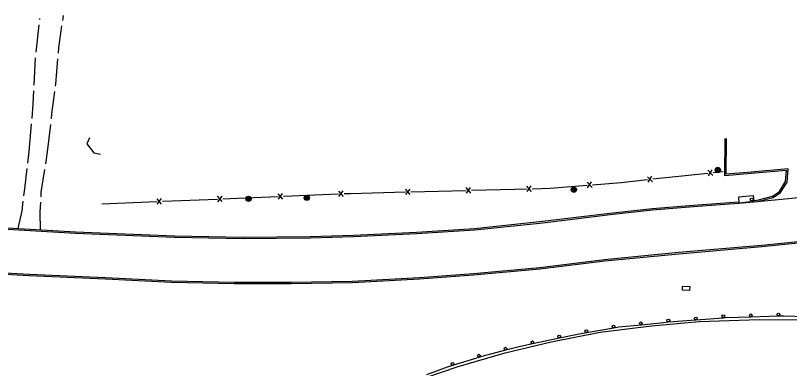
# Model space of a CAD drawing. Extents: x 2402803 to 2427059, y 6985292 to 6997652.
# Drawn here: x 2406106 to 2406668, y 6991754 to 6992010 of the extents above; entities that cross this region are included whole.
import ezdxf

# ---------------------------------------------------------------- set-up
doc = ezdxf.new("R2010")
doc.units = 0
for name, color, linetype in [('p_road - paved curb', 7, 'Continuous'), ('p_road bridge end', 7, 'Continuous'), ('p_road dirt road', 7, 'Continuous'), ('p_road guard rails', 7, 'Continuous'), ('p_structure fence', 7, 'Continuous'), ('p_structure general', 7, 'Continuous'), ('p_utility manhole', 7, 'Continuous')]:
    doc.layers.add(name, color=color, linetype=linetype)

msp = doc.modelspace()

# ---------------------------------------------------------------- linework, layer by layer
at = {"layer": 'p_road - paved curb'}
for points in [[(2406351.2, 6991849.71), (2406396.98, 6991851.76), (2406439.14, 6991854.48), (2406488.53, 6991859.66), (2406537.37, 6991865.63), (2406568.3, 6991868.93), (2406598.06, 6991871.32), (2406630.57, 6991873.78), (2406644.31, 6991875.06), (2406655.73, 6991877.87), (2406661.09, 6991881.48), (2406665.8, 6991889.09), (2406666.55, 6991898.66), (2406639.73, 6991896.22), (2406621.69, 6991894.83), (2406621.84, 6991920.69)], [(2406641.63, 6991875.82), (2406644.14, 6991876.05), (2406655.32, 6991878.8), (2406660.35, 6991882.19), (2406664.82, 6991889.41), (2406665.46, 6991897.56), (2406639.81, 6991895.22), (2406620.68, 6991893.75), (2406620.84, 6991920.7)], [(2406644.31, 6991875.06), (2406684.4, 6991878.97), (2406715.6, 6991882.14)], [(2406350.39, 6991817.1), (2406305.89, 6991816.24), (2406264.59, 6991816.24), (2406219.19, 6991817.23), (2406171.17, 6991819.7), (2406115.83, 6991822.11), (2406063.23, 6991825), (2406021.81, 6991827.52), (2405962.45, 6991829.99), (2405916.04, 6991832.82), (2405854.93, 6991836.05), (2405794.74, 6991838.92), (2405737.95, 6991842.31), (2405667.45, 6991846.15), (2405604.76, 6991848.92), (2405531.42, 6991852.57), (2405468.49, 6991856.17), (2405395.74, 6991859.72), (2405332.35, 6991863.12), (2405272.99, 6991866.26), (2405225.37, 6991868.36), (2405196.05, 6991869.92)], [(2406351.16, 6991850.71), (2406396.93, 6991852.76), (2406439.06, 6991855.48), (2406488.42, 6991860.65), (2406537.26, 6991866.62), (2406568.21, 6991869.93), (2406597.98, 6991872.32), (2406630.49, 6991874.78), (2406630.86, 6991874.81)], [(2406350.41, 6991816.1), (2406305.9, 6991815.24), (2406264.58, 6991815.24), (2406219.15, 6991816.23), (2406171.12, 6991818.7), (2406115.78, 6991821.11), (2406063.17, 6991824), (2406021.76, 6991826.52), (2405962.4, 6991828.99), (2405915.98, 6991831.82), (2405854.88, 6991835.05), (2405794.69, 6991837.92), (2405737.89, 6991841.31), (2405667.4, 6991845.15), (2405604.71, 6991847.92), (2405531.37, 6991851.57), (2405468.44, 6991855.17), (2405395.69, 6991858.72), (2405332.3, 6991862.12), (2405272.94, 6991865.26), (2405225.32, 6991867.36), (2405196, 6991868.92)], [(2406001.35, 6991865.08), (2406011.06, 6991860.4), (2406026.71, 6991858.58), (2406049.1, 6991857.75), (2406100.02, 6991854.98), (2406149.32, 6991852.09), (2406221.18, 6991849.07), (2406271.01, 6991848.28), (2406319.84, 6991848.76), (2406351.2, 6991849.71)], [(2406001.78, 6991865.98), (2406011.34, 6991861.37), (2406026.79, 6991859.58), (2406049.15, 6991858.75), (2406100.08, 6991855.98), (2406149.37, 6991853.09), (2406221.21, 6991850.07), (2406271.01, 6991849.28), (2406319.82, 6991849.76), (2406351.17, 6991850.71)], [(2406690.41, 6991847.49), (2406647.49, 6991843.21), (2406587.15, 6991837.95), (2406533.41, 6991832.77), (2406486.34, 6991827.04), (2406438.32, 6991822.55), (2406399.06, 6991819.62), (2406350.39, 6991817.1)], [(2406690.52, 6991846.5), (2406647.58, 6991842.21), (2406587.24, 6991836.95), (2406533.52, 6991831.78), (2406486.45, 6991826.05), (2406438.4, 6991821.55), (2406399.12, 6991818.62), (2406350.44, 6991816.1)], [(2406351.15, 6991727.08), (2406391.63, 6991743.28), (2406427.1, 6991755.5), (2406461.31, 6991765.33), (2406494.68, 6991773.34), (2406530.22, 6991780.31), (2406567.44, 6991784.95), (2406602.14, 6991788.08), (2406645.5, 6991789.51), (2406685.81, 6991789.15), (2406726.19, 6991786.14), (2406768.38, 6991780.17), (2406796.61, 6991775.2), (2406835.9, 6991765.61), (2406882.59, 6991750.37), (2406913.55, 6991738.93), (2406945.27, 6991725.42), (2406975.25, 6991710.45), (2407007.76, 6991692.38), (2407029.42, 6991679.49), (2407051.29, 6991667.13)]]:
    msp.add_lwpolyline(points, dxfattribs=at)
at = {"layer": 'p_road bridge end'}
for points in [[(2406641.62, 6991874.91), (2406631.15, 6991873.93), (2406630.73, 6991878.45), (2406641.2, 6991879.43)], [(2406589.98, 6991813.64), (2406595.18, 6991813.39), (2406595.04, 6991810.39), (2406589.84, 6991810.64)]]:
    msp.add_lwpolyline(points, close=True, dxfattribs=at)
at = {"layer": 'p_road dirt road'}
for p, q in [((2406123.54, 6992007.05), (2406123.63, 6992007.8)), ((2406140.13, 6992006.36), (2406140.63, 6992009.9)), ((2406120.8, 6991983.21), (2406123.09, 6992003.08)), ((2406119.46, 6991959.26), (2406120.41, 6991979.23)), ((2406115.93, 6991911.4), (2406117.61, 6991931.33)), ((2406129.17, 6991911.02), (2406131.46, 6991930.88)), ((2406114.94, 6991902.92), (2406115.93, 6991911.4)), ((2406127.81, 6991902.26), (2406129.17, 6991911.02))]:
    msp.add_line(p, q, dxfattribs=at)
for points in [[(2406136.98, 6991982.58), (2406137.31, 6991986.42), (2406139.57, 6992002.4)], [(2406134.88, 6991958.67), (2406135.07, 6991960.2), (2406136.64, 6991978.59)], [(2406117.94, 6991935.31), (2406118.82, 6991945.76), (2406119.27, 6991955.26)], [(2406131.92, 6991934.86), (2406132.34, 6991938.52), (2406134.38, 6991954.7)], [(2406112.06, 6991879.11), (2406112.74, 6991884.2), (2406114.47, 6991898.95)], [(2406124.46, 6991878.51), (2406124.63, 6991881.72), (2406127.2, 6991898.3)], [(2406107.93, 6991855.52), (2406110.61, 6991868.33), (2406111.53, 6991875.16)], [(2406124.11, 6991854.57), (2406123.88, 6991867.31), (2406124.26, 6991874.52)]]:
    msp.add_lwpolyline(points, dxfattribs=at)
at = {"layer": 'p_road guard rails'}
for p, q in [((2406639.65, 6991791.47), (2406659.64, 6991792.07)), ((2406579.79, 6991787.66), (2406599.72, 6991789.23)), ((2406599.72, 6991789.23), (2406619.66, 6991790.79)), ((2406520.35, 6991779.97), (2406540.03, 6991783.39)), ((2406481.18, 6991771.94), (2406500.75, 6991776.07)), ((2406423.3, 6991756.36), (2406442.39, 6991762.26))]:
    msp.add_line(p, q, dxfattribs=at)
for points in [[(2406619.66, 6991790.79), (2406621.26, 6991790.92), (2406639.65, 6991791.47)], [(2406659.64, 6991792.07), (2406663.38, 6991792.18), (2406679.63, 6991791.6)], [(2406540.03, 6991783.39), (2406543.68, 6991784.03), (2406559.88, 6991785.7)], [(2406559.88, 6991785.7), (2406576.24, 6991787.38), (2406579.79, 6991787.66)], [(2406500.75, 6991776.07), (2406513.78, 6991778.82), (2406520.35, 6991779.97)], [(2406461.72, 6991767.36), (2406471.49, 6991769.89), (2406481.18, 6991771.94)], [(2406442.39, 6991762.26), (2406444.49, 6991762.91), (2406461.72, 6991767.36)], [(2406404.5, 6991749.6), (2406419.43, 6991755.17), (2406423.3, 6991756.36)]]:
    msp.add_lwpolyline(points, dxfattribs=at)
for centre in [(2406599.65, 6991790.22), (2406619.58, 6991791.79), (2406639.62, 6991792.47), (2406659.61, 6991793.07), (2406539.86, 6991784.38), (2406559.78, 6991786.69), (2406579.71, 6991788.66), (2406520.18, 6991780.95), (2406500.54, 6991777.05), (2406461.47, 6991768.33), (2406480.98, 6991772.91), (2406442.09, 6991763.22), (2406423, 6991757.32)]:
    msp.add_circle(centre, 1, dxfattribs=at)
at = {"layer": 'p_structure fence'}
for p, q in [((2406608.73, 6991893.65), (2406611.49, 6991897.97)), ((2406568.16, 6991889.35), (2406564.55, 6991892.99)), ((2406564.97, 6991889.02), (2406567.74, 6991893.33)), ((2406568.55, 6991891.38), (2406608.32, 6991895.59)), ((2406611.91, 6991893.99), (2406608.31, 6991897.63)), ((2406612.3, 6991896.01), (2406619.47, 6991896.77)), ((2406524.31, 6991885.2), (2406520.79, 6991888.93)), ((2406521.12, 6991884.94), (2406523.98, 6991889.19)), ((2406343.85, 6991878.75), (2406340.48, 6991882.6)), ((2406340.65, 6991878.61), (2406343.67, 6991882.74)), ((2406344.36, 6991880.74), (2406348.9, 6991880.94)), ((2406348.9, 6991880.94), (2406388.89, 6991881.95)), ((2406392.34, 6991880.07), (2406389.04, 6991883.99)), ((2406389.14, 6991879.99), (2406392.23, 6991884.07)), ((2406392.89, 6991882.05), (2406432.87, 6991883.07)), ((2406436.32, 6991881.18), (2406433.02, 6991885.1)), ((2406433.12, 6991881.1), (2406436.22, 6991885.18)), ((2406480.31, 6991882.32), (2406477, 6991886.23)), ((2406477.11, 6991882.23), (2406480.2, 6991886.32)), ((2406211.96, 6991873.16), (2406208.6, 6991877.03)), ((2406208.77, 6991873.03), (2406211.8, 6991877.15)), ((2406212.48, 6991875.15), (2406252.45, 6991876.77)), ((2406255.93, 6991874.94), (2406252.57, 6991878.81)), ((2406252.73, 6991874.81), (2406255.76, 6991878.94)), ((2406299.89, 6991876.83), (2406296.52, 6991880.68)), ((2406296.69, 6991876.69), (2406299.72, 6991880.82)), ((2406300.4, 6991878.82), (2406340.37, 6991880.57)), ((2406168.52, 6991873.37), (2406208.49, 6991874.99))]:
    msp.add_line(p, q, dxfattribs=at)
for points in [[(2406159.69, 6991921.13), (2406157.58, 6991916.82), (2406162.7, 6991910.24), (2406167.48, 6991909.29)], [(2406480.86, 6991884.31), (2406493.81, 6991884.66), (2406520.76, 6991886.89)], [(2406524.75, 6991887.22), (2406545.36, 6991888.92), (2406564.57, 6991890.95)], [(2406436.87, 6991883.17), (2406468.17, 6991883.96), (2406476.86, 6991884.2)], [(2406256.45, 6991876.93), (2406267.02, 6991877.36), (2406296.41, 6991878.64)]]:
    msp.add_lwpolyline(points, dxfattribs=at)
at = {"layer": 'p_structure general'}
msp.add_circle((2406640.18, 6991876.55), 1, dxfattribs=at)
at = {"layer": 'p_utility manhole'}
for centre, radius in [((2406615.61, 6991897.9), 1.9), ((2406615.61, 6991897.9), 1.44), ((2406615.61, 6991897.9), 0.973), ((2406615.61, 6991897.9), 0.539), ((2406615.61, 6991897.9), 0.192), ((2406511.09, 6991883.61), 1.9), ((2406511.09, 6991883.61), 1.44), ((2406511.09, 6991883.61), 0.973), ((2406511.09, 6991883.61), 0.539), ((2406511.09, 6991883.61), 0.192), ((2406275.03, 6991876.96), 1.9), ((2406275.03, 6991876.96), 1.44), ((2406275.03, 6991876.96), 0.973), ((2406275.03, 6991876.96), 0.539), ((2406275.03, 6991876.96), 0.192), ((2406317.31, 6991877.67), 1.9), ((2406317.31, 6991877.67), 1.44), ((2406317.31, 6991877.67), 0.973), ((2406317.31, 6991877.67), 0.539), ((2406317.31, 6991877.67), 0.192)]:
    msp.add_circle(centre, radius, dxfattribs=at)

doc.saveas('drawing.dxf')
